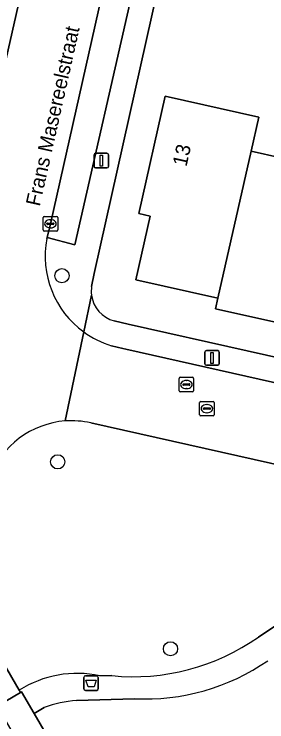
# Model space of a CAD drawing. Extents: x 161771 to 163125, y 382475 to 383179.
# Drawn here: x 162630.99 to 162648.41, y 382576.02 to 382624.81 of the extents above; entities that cross this region are included whole.
import ezdxf

# ---------------------------------------------------------------- set-up
doc = ezdxf.new("R2010")
doc.units = 0
for name, color, linetype in [('IMGEO_Afvalbak', 7, 'Continuous'), ('IMGEO_Boom', 7, 'Continuous'), ('IMGEO_Erf', 7, 'Continuous'), ('IMGEO_Groenvoorziening', 7, 'Continuous'), ('IMGEO_Kolk', 7, 'Continuous'), ('IMGEO_Lichtmast', 7, 'Continuous'), ('IMGEO_Openbare_ruimte_label', 7, 'Continuous'), ('IMGEO_Pand', 7, 'Continuous'), ('IMGEO_Pand_nummerreeks', 7, 'Continuous'), ('IMGEO_Parkeervlak_open', 7, 'Continuous'), ('IMGEO_Rijbaan_lokaal_open', 7, 'Continuous'), ('IMGEO_Rioolput', 7, 'Continuous'), ('IMGEO_Voetpad_gesloten', 7, 'Continuous'), ('IMGEO_Voetpad_halfverhard', 7, 'Continuous'), ('IMGEO_Voetpad_open', 7, 'Continuous')]:
    doc.layers.add(name, color=color, linetype=linetype)

msp = doc.modelspace()

# ---------------------------------------------------------------- linework, layer by layer
at = {"layer": 'IMGEO_Afvalbak'}
for p, q in [((162635.799, 382578.283), (162635.799, 382579.083)), ((162635.799, 382579.083), (162635.799, 382578.283)), ((162635.899, 382579.183), (162636.689, 382579.183)), ((162636.689, 382579.183), (162635.899, 382579.183)), ((162636.789, 382579.083), (162636.789, 382578.283)), ((162636.789, 382578.283), (162636.789, 382579.083)), ((162636.689, 382578.183), (162635.899, 382578.183)), ((162635.899, 382578.183), (162636.689, 382578.183))]:
    msp.add_line(p, q, dxfattribs=at)
msp.add_lwpolyline([(162635.942, 382578.897), (162636.646, 382578.897), (162636.497, 382578.427), (162636.091, 382578.427), (162635.942, 382578.897)], dxfattribs=at)
for centre, start, end in [((162635.899, 382579.083), 90, 180), ((162635.899, 382579.083), 90, 180), ((162636.689, 382579.083), 0, 90), ((162636.689, 382579.083), 360, 90), ((162635.899, 382578.283), 180, 270), ((162635.899, 382578.283), 180, 270), ((162636.689, 382578.283), 270, 0), ((162636.689, 382578.283), 270, 0)]:
    msp.add_arc(centre, 0.1, start, end, dxfattribs=at)
at = {"layer": 'IMGEO_Boom'}
for centre in [(162634.287, 382606.773), (162633.997, 382593.942), (162641.772, 382581.053)]:
    msp.add_circle(centre, 0.489, dxfattribs=at)
at = {"layer": 'IMGEO_Erf'}
for points in [[(162665.103, 382629.55), (162671.693, 382659.013), (162649.296, 382664.072), (162636.509, 382606.935), (162636.331, 382606.03)], [(162651.388, 382603.039), (162644.87, 382604.496), (162645.039, 382605.232), (162639.381, 382606.499), (162640.375, 382610.88), (162639.593, 382611.056), (162641.406, 382619.157), (162647.86, 382617.708), (162647.333, 382615.362), (162653.47, 382613.984)], [(162637.885, 382603.658), (162638.85, 382603.441), (162679.881, 382594.237)]]:
    msp.add_lwpolyline(points, dxfattribs=at)
for centre, radius, start, end in [((162638.395, 382605.707), 2.089, 171.0934, 187.3555), ((162638.423, 382605.705), 2.117, 187.2312, 255.2726)]:
    msp.add_arc(centre, radius, start, end, dxfattribs=at)
at = {"layer": 'IMGEO_Groenvoorziening'}
for points in [[(162679.285, 382586.967), (162636.275, 382596.622)], [(162627.498, 382584.799), (162631.342, 382578.199)], [(162647.832, 382581.853), (162649.932, 382583.247)], [(162636.898, 382579.19), (162637.715, 382579.203)], [(162639.285, 382577.61), (162635.293, 382577.481)], [(162633.071, 382576.998), (162632.375, 382576.584), (162639.517, 382564.278), (162640.245, 382563.001)]]:
    msp.add_lwpolyline(points, dxfattribs=at)
for centre, radius, start, end in [((162634.942, 382590.791), 5.982, 94.064, 159.8134), ((162634.939, 382590.782), 5.991, 77.116, 94.0317), ((162639.209, 382594.138), 15.01, 264.2893, 305.0668), ((162640.003, 382592.525), 14.932, 267.2436, 304.5483), ((162635.33, 382571.913), 7.444, 77.8361, 122.3904), ((162635.751, 382570.022), 7.473, 93.5122, 111.0152)]:
    msp.add_arc(centre, radius, start, end, dxfattribs=at)
at = {"layer": 'IMGEO_Kolk'}
for p, q in [((162632.993, 382609.93), (162632.993, 382610.782)), ((162633.068, 382610.856), (162633.92, 382610.856)), ((162633.994, 382610.782), (162633.994, 382609.93)), ((162633.252, 382610.35), (162633.252, 382610.362)), ((162633.69, 382610.313), (162633.292, 382610.313)), ((162633.295, 382610.399), (162633.693, 382610.399)), ((162633.481, 382610.636), (162633.506, 382610.636)), ((162633.736, 382610.362), (162633.736, 382610.35)), ((162633.92, 382609.856), (162633.068, 382609.856)), ((162633.504, 382610.076), (162633.479, 382610.076))]:
    msp.add_line(p, q, dxfattribs=at)
for points in [[(162632.993, 382609.93), (162632.993, 382610.782)], [(162633.068, 382610.856), (162633.92, 382610.856)], [(162633.994, 382610.782), (162633.994, 382609.93)], [(162633.92, 382609.856), (162633.068, 382609.856)]]:
    msp.add_lwpolyline(points, dxfattribs=at)
for centre, radius, start, end in [((162633.07, 382610.78), 0.0765, 91.552, 178.448), ((162633.07, 382610.78), 0.0765, 91.552, 178.448), ((162633.918, 382610.78), 0.0765, 1.552, 88.448), ((162633.918, 382610.78), 0.0765, 1.552, 88.448), ((162633.292, 382610.359), 0.0403, 85.8775, 175.7526), ((162633.289, 382610.349), 0.0366, 178.938, 274.7102), ((162633.693, 382610.356), 0.043, 264.8664, 352.4533), ((162633.697, 382610.361), 0.0386, 1.7309, 96.639), ((162633.07, 382609.932), 0.0765, 181.552, 268.448), ((162633.07, 382609.932), 0.0765, 181.552, 268.448), ((162633.918, 382609.932), 0.0765, 271.552, 358.448), ((162633.918, 382609.932), 0.0765, 271.552, 358.448)]:
    msp.add_arc(centre, radius, start, end, dxfattribs=at)
for centre, major_axis, ratio, start_param, end_param in [((162633.48, 382610.356), (-0.387, 0.002), 0.722429, 4.712389, 7.853982), ((162633.505, 382610.356), (-0.39, 0.002), 0.717154, 1.570796, 4.712389)]:
    msp.add_ellipse(centre, major_axis=major_axis, ratio=ratio, start_param=start_param, end_param=end_param, dxfattribs=at)
at = {"layer": 'IMGEO_Lichtmast'}
for p, q in [((162636.601, 382615.211), (162637.391, 382615.211)), ((162637.391, 382615.211), (162636.601, 382615.211)), ((162636.501, 382614.311), (162636.501, 382615.111)), ((162636.501, 382615.111), (162636.501, 382614.311)), ((162637.491, 382615.111), (162637.491, 382614.311)), ((162637.491, 382614.311), (162637.491, 382615.111)), ((162637.391, 382614.211), (162636.601, 382614.211)), ((162636.601, 382614.211), (162637.391, 382614.211)), ((162644.142, 382600.706), (162644.142, 382601.506)), ((162644.142, 382601.506), (162644.142, 382600.706)), ((162644.242, 382601.606), (162645.032, 382601.606)), ((162645.032, 382601.606), (162644.242, 382601.606)), ((162645.132, 382601.506), (162645.132, 382600.706)), ((162645.132, 382600.706), (162645.132, 382601.506)), ((162645.032, 382600.606), (162644.242, 382600.606)), ((162644.242, 382600.606), (162645.032, 382600.606))]:
    msp.add_line(p, q, dxfattribs=at)
for points in [[(162636.921, 382615.086), (162637.071, 382615.086), (162637.071, 382614.336), (162636.921, 382614.336), (162636.921, 382615.086)], [(162644.562, 382601.481), (162644.712, 382601.481), (162644.712, 382600.731), (162644.562, 382600.731), (162644.562, 382601.481)]]:
    msp.add_lwpolyline(points, dxfattribs=at)
for centre, start, end in [((162636.601, 382615.111), 90, 180), ((162636.601, 382615.111), 90, 180), ((162637.391, 382615.111), 0, 90), ((162637.391, 382615.111), 360, 90), ((162636.601, 382614.311), 180, 270), ((162636.601, 382614.311), 180, 270), ((162637.391, 382614.311), 270, 0), ((162637.391, 382614.311), 270, 0), ((162644.242, 382601.506), 90, 180), ((162644.242, 382601.506), 90, 180), ((162645.032, 382601.506), 0, 90), ((162645.032, 382601.506), 360, 90), ((162644.242, 382600.706), 180, 270), ((162644.242, 382600.706), 180, 270), ((162645.032, 382600.706), 270, 0), ((162645.032, 382600.706), 270, 0)]:
    msp.add_arc(centre, 0.1, start, end, dxfattribs=at)
at = {"layer": 'IMGEO_Pand'}
for points in [[(162647.333, 382615.362), (162647.86, 382617.708), (162641.406, 382619.157), (162639.593, 382611.056), (162640.375, 382610.88), (162639.381, 382606.499), (162645.039, 382605.232)], [(162653.139, 382610.808), (162655.952, 382610.178), (162657.106, 382615.611), (162653.988, 382616.329), (162653.47, 382613.984), (162647.333, 382615.362), (162645.039, 382605.232), (162644.87, 382604.496), (162651.388, 382603.039)]]:
    msp.add_lwpolyline(points, close=True, dxfattribs=at)
at = {"layer": 'IMGEO_Parkeervlak_open'}
msp.add_lwpolyline([(162637.243, 382627.039), (162633.494, 382610.356), (162633.267, 382609.416), (162635.182, 382608.903), (162639.203, 382626.581)], close=True, dxfattribs=at)
at = {"layer": 'IMGEO_Rijbaan_lokaal_open'}
for points in [[(162633.248, 382609.339), (162633.267, 382609.416), (162633.494, 382610.356), (162637.243, 382627.039), (162637.797, 382629.505), (162638.592, 382633.065), (162642.064, 382648.604)], [(162631.396, 382626.021), (162630.297, 382621.123), (162629.498, 382617.399), (162628.987, 382615.158), (162628.293, 382612.132), (162627.486, 382608.423), (162626.379, 382603.537), (162625.55, 382599.824), (162624.721, 382596.089), (162629.852, 382595.048), (162629.327, 382592.855)], [(162634.518, 382596.758), (162635.789, 382602.895)], [(162635.789, 382602.895), (162634.518, 382596.758)], [(162679.337, 382592.566), (162638.683, 382601.698), (162638.475, 382601.75), (162637.694, 382601.947)], [(162636.275, 382596.622), (162679.285, 382586.967)]]:
    msp.add_lwpolyline(points, dxfattribs=at)
for centre, radius, start, end in [((162639.575, 382608.111), 6.445, 169.0171, 234.0236), ((162639.577, 382608.118), 6.452, 234.052, 253.0347), ((162634.942, 382590.791), 5.982, 94.064, 159.8134), ((162634.939, 382590.782), 5.991, 77.116, 94.0317)]:
    msp.add_arc(centre, radius, start, end, dxfattribs=at)
at = {"layer": 'IMGEO_Rioolput'}
for p, q in [((162642.365, 382598.844), (162642.365, 382599.696)), ((162642.44, 382599.77), (162643.292, 382599.77)), ((162642.853, 382599.55), (162642.878, 382599.55)), ((162643.366, 382599.696), (162643.366, 382598.844)), ((162642.624, 382599.264), (162642.624, 382599.276)), ((162643.062, 382599.227), (162642.664, 382599.227)), ((162642.667, 382599.313), (162643.065, 382599.313)), ((162643.108, 382599.276), (162643.108, 382599.264)), ((162643.292, 382598.77), (162642.44, 382598.77)), ((162642.876, 382598.99), (162642.851, 382598.99)), ((162643.856, 382598.11), (162644.708, 382598.11)), ((162643.781, 382597.184), (162643.781, 382598.036)), ((162644.04, 382597.604), (162644.04, 382597.616)), ((162644.083, 382597.653), (162644.481, 382597.653)), ((162644.269, 382597.89), (162644.294, 382597.89)), ((162644.524, 382597.616), (162644.524, 382597.604)), ((162644.782, 382598.036), (162644.782, 382597.184)), ((162644.708, 382597.11), (162643.856, 382597.11)), ((162644.478, 382597.567), (162644.08, 382597.567)), ((162644.292, 382597.33), (162644.267, 382597.33))]:
    msp.add_line(p, q, dxfattribs=at)
for points in [[(162642.365, 382598.844), (162642.365, 382599.696)], [(162642.44, 382599.77), (162643.292, 382599.77)], [(162643.366, 382599.696), (162643.366, 382598.844)], [(162643.292, 382598.77), (162642.44, 382598.77)], [(162643.856, 382598.11), (162644.708, 382598.11)], [(162643.781, 382597.184), (162643.781, 382598.036)], [(162644.782, 382598.036), (162644.782, 382597.184)], [(162644.708, 382597.11), (162643.856, 382597.11)]]:
    msp.add_lwpolyline(points, dxfattribs=at)
for centre, radius, start, end in [((162642.442, 382599.694), 0.0765, 91.552, 178.448), ((162642.442, 382599.694), 0.0765, 91.552, 178.448), ((162643.29, 382599.694), 0.0765, 1.552, 88.448), ((162643.29, 382599.694), 0.0765, 1.552, 88.448), ((162642.664, 382599.273), 0.0403, 85.8775, 175.7526), ((162642.661, 382599.263), 0.0366, 178.938, 274.7102), ((162643.065, 382599.27), 0.043, 264.8664, 352.4533), ((162643.069, 382599.275), 0.0386, 1.7309, 96.639), ((162642.442, 382598.846), 0.0765, 181.552, 268.448), ((162642.442, 382598.846), 0.0765, 181.552, 268.448), ((162643.29, 382598.846), 0.0765, 271.552, 358.448), ((162643.29, 382598.846), 0.0765, 271.552, 358.448), ((162643.858, 382598.034), 0.0765, 91.552, 178.448), ((162643.858, 382598.034), 0.0765, 91.552, 178.448), ((162644.706, 382598.034), 0.0765, 1.552, 88.448), ((162644.706, 382598.034), 0.0765, 1.552, 88.448), ((162644.08, 382597.613), 0.0403, 85.8775, 175.7526), ((162644.077, 382597.603), 0.0366, 178.938, 274.7102), ((162644.481, 382597.61), 0.043, 264.8664, 352.4533), ((162644.485, 382597.615), 0.0386, 1.7309, 96.639), ((162643.858, 382597.186), 0.0765, 181.552, 268.448), ((162643.858, 382597.186), 0.0765, 181.552, 268.448), ((162644.706, 382597.186), 0.0765, 271.552, 358.448), ((162644.706, 382597.186), 0.0765, 271.552, 358.448)]:
    msp.add_arc(centre, radius, start, end, dxfattribs=at)
for centre, major_axis, ratio, start_param, end_param in [((162642.852, 382599.27), (-0.387, 0.002), 0.722429, 4.712389, 7.853982), ((162642.877, 382599.27), (-0.39, 0.002), 0.717154, 1.570796, 4.712389), ((162644.268, 382597.61), (-0.387, 0.002), 0.722429, 4.712389, 7.853982), ((162644.293, 382597.61), (-0.39, 0.002), 0.717154, 1.570796, 4.712389)]:
    msp.add_ellipse(centre, major_axis=major_axis, ratio=ratio, start_param=start_param, end_param=end_param, dxfattribs=at)
at = {"layer": 'IMGEO_Voetpad_gesloten'}
msp.add_lwpolyline([(162632.375, 382576.584), (162631.505, 382578.083), (162631.434, 382578.042), (162629.886, 382577.15), (162629.868, 382577.139), (162629.801, 382577.101), (162637.821, 382563.285), (162639.517, 382564.278)], close=True, dxfattribs=at)
at = {"layer": 'IMGEO_Voetpad_halfverhard'}
for points in [[(162649.932, 382583.247), (162647.832, 382581.853)], [(162637.715, 382579.203), (162636.898, 382579.19)], [(162631.342, 382578.199), (162631.434, 382578.042), (162631.505, 382578.083), (162632.375, 382576.584), (162633.071, 382576.998)], [(162635.293, 382577.481), (162639.285, 382577.61)]]:
    msp.add_lwpolyline(points, dxfattribs=at)
for centre, radius, start, end in [((162639.209, 382594.138), 15.01, 264.2893, 305.0668), ((162640.003, 382592.525), 14.932, 267.2436, 304.5483), ((162635.33, 382571.913), 7.444, 77.8361, 122.3904), ((162635.751, 382570.022), 7.473, 93.5122, 111.0152)]:
    msp.add_arc(centre, radius, start, end, dxfattribs=at)
at = {"layer": 'IMGEO_Voetpad_open'}
for points in [[(162650.863, 382687.923), (162650.422, 382685.917), (162652.374, 382685.473), (162648.438, 382667.881), (162646.471, 382668.329), (162646.399, 382668.009), (162645.155, 382662.439), (162647.131, 382661.99), (162640.531, 382632.6), (162638.592, 382633.065), (162637.797, 382629.505), (162637.243, 382627.039), (162639.203, 382626.581), (162635.182, 382608.903), (162633.267, 382609.416), (162633.248, 382609.339)], [(162636.331, 382606.03), (162636.509, 382606.935), (162649.296, 382664.072)], [(162623.768, 382594.099), (162624.258, 382594), (162624.721, 382596.089), (162625.55, 382599.824), (162625.063, 382599.932), (162625.892, 382603.645), (162626.379, 382603.537), (162627.486, 382608.423), (162626.998, 382608.529), (162627.805, 382612.238), (162628.293, 382612.132), (162628.987, 382615.158), (162629.498, 382617.399), (162629.01, 382617.503), (162629.809, 382621.227), (162630.297, 382621.123), (162631.396, 382626.021)], [(162635.789, 382602.895), (162636.323, 382605.439)], [(162636.323, 382605.439), (162635.789, 382602.895)], [(162638.85, 382603.441), (162637.885, 382603.658)], [(162679.881, 382594.237), (162638.85, 382603.441)], [(162637.694, 382601.947), (162638.475, 382601.75), (162638.683, 382601.698), (162679.337, 382592.566)], [(162626.361, 382583.171), (162628.173, 382580.075), (162629.886, 382577.15), (162631.434, 382578.042), (162631.342, 382578.199), (162627.498, 382584.799)]]:
    msp.add_lwpolyline(points, dxfattribs=at)
for centre, radius, start, end in [((162639.575, 382608.111), 6.445, 169.0171, 234.0236), ((162638.395, 382605.707), 2.089, 171.0934, 187.3555), ((162638.423, 382605.705), 2.117, 187.2312, 255.2726), ((162639.577, 382608.118), 6.452, 234.052, 253.0347)]:
    msp.add_arc(centre, radius, start, end, dxfattribs=at)

# ---------------------------------------------------------------- texts
at = {"layer": 'IMGEO_Openbare_ruimte_label'}
msp.add_text('Frans Masereelstraat', height=1, rotation=77.409, dxfattribs=at).set_placement((162632.754, 382611.511))
at = {"layer": 'IMGEO_Pand_nummerreeks'}
msp.add_text('13', height=1, rotation=77.3837, dxfattribs=at).set_placement((162642.871, 382614.254))

doc.saveas('drawing.dxf')
